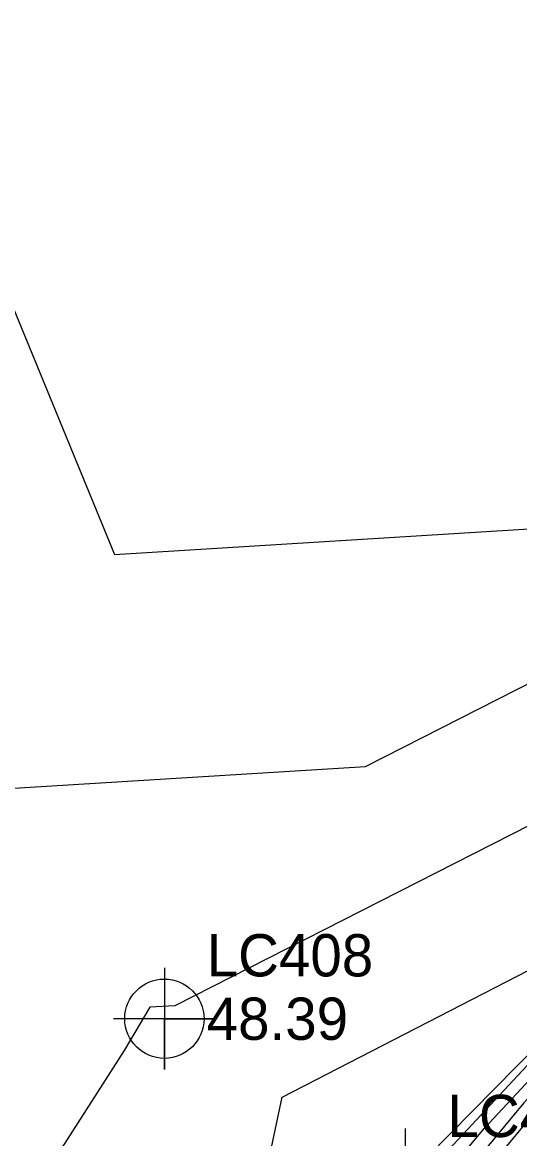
# Model space of a CAD drawing. Extents: x 2188792 to 2191981, y 386090 to 389710.
# Drawn here: x 2190718.8 to 2190748.2, y 388519.5 to 388585.4 of the extents above; entities that cross this region are included whole.
import ezdxf

# ---------------------------------------------------------------- set-up
doc = ezdxf.new("R2010")
doc.units = 0
for name, color, linetype in [('DTM Contours Minor', 7, 'Continuous'), ('Exist DTM Breakline Underwater', 7, 'Continuous'), ('Exist DTM Breakline Underwater Cogo Number', 7, 'Continuous'), ('Exist DTM Breakline Underwater Cogo Point CELL', 7, 'Continuous'), ('Exist DTM Regular Point Underwater CELL', 7, 'Continuous'), ('Exist DTM Regular Point Underwater Cogo Elevation', 7, 'Continuous'), ('Exist DTM Regular Point Underwater Cogo Number', 7, 'Continuous')]:
    doc.layers.add(name, color=color, linetype=linetype)

msp = doc.modelspace()

# ---------------------------------------------------------------- linework, layer by layer
at = {"layer": 'DTM Contours Minor'}
for points in [[(2190660.17, 388654.319), (2190667.249, 388650.261), (2190667.787, 388647.877), (2190666.385, 388640.26), (2190666.873, 388636.962), (2190676.722, 388623.57), (2190670.787, 388613.337), (2190677.854, 388580.972), (2190686.526, 388576.603), (2190687.928, 388558.439), (2190699.872, 388544.645), (2190699.908, 388542.729), (2190691.816, 388508.662), (2190710.296, 388539.68), (2190739.1, 388541.455), (2190761.496, 388552.85), (2190771.577, 388558.202), (2190782.149, 388558.561), (2190777.597, 388552.754), (2190767.872, 388542.304), (2190763.034, 388537.187), (2190748.472, 388521.58), (2190743.314, 388515.364)], [(2190671.736, 388651.826), (2190673.929, 388647.13), (2190671.917, 388640.626), (2190675.774, 388634.639), (2190686.956, 388619.434), (2190684.619, 388615.403), (2190687.402, 388602.653), (2190714.969, 388588.766), (2190716.131, 388573.708), (2190724.268, 388553.991), (2190750.384, 388555.6), (2190760.926, 388560.965), (2190765.672, 388563.484), (2190787.491, 388564.226), (2190778.097, 388552.24), (2190770.886, 388544.492), (2190763.329, 388536.5), (2190750.823, 388523.095), (2190743.939, 388514.8)], [(2190742.689, 388515.928), (2190746.121, 388520.064), (2190762.739, 388537.875), (2190764.858, 388540.116), (2190776.083, 388552.177), (2190762.065, 388544.735), (2190727.817, 388527.31), (2190726.342, 388527.219), (2190724.825, 388524.674), (2190707.912, 388498.294), (2190718.671, 388488.524), (2190728.974, 388500.57), (2190731.936, 388503.659), (2190742.689, 388515.928)], [(2190730.125, 388502.869), (2190734.171, 388521.902), (2190758.664, 388534.512), (2190743.77, 388518.548), (2190742.064, 388516.492), (2190730.125, 388502.869)]]:
    msp.add_lwpolyline(points, dxfattribs=at)
at = {"layer": 'Exist DTM Breakline Underwater'}
msp.add_lwpolyline([(2190635.952, 388411.161), (2190673.121, 388447.675), (2190709.881, 388477.513), (2190741.446, 388517.05), (2190777.128, 388553.237)], dxfattribs=at)
at = {"layer": 'Exist DTM Breakline Underwater Cogo Point CELL'}
msp.add_lwpolyline([(2190741.446, 388520.05), (2190741.446, 388514.05), (2190741.446, 388517.05), (2190744.446, 388517.05), (2190738.446, 388517.05)], dxfattribs=at)
at = {"layer": 'Exist DTM Regular Point Underwater CELL'}
msp.add_lwpolyline([(2190727.208, 388529.546), (2190727.208, 388523.546), (2190727.208, 388526.546), (2190730.208, 388526.546), (2190724.208, 388526.546)], dxfattribs=at)
msp.add_circle((2190727.208, 388526.546), 2.344, dxfattribs=at)

# ---------------------------------------------------------------- texts
at = {"layer": 'Exist DTM Breakline Underwater Cogo Number'}
msp.add_text('LC409', height=2.5, dxfattribs=at).set_placement((2190743.946, 388519.55))
at = {"layer": 'Exist DTM Regular Point Underwater Cogo Elevation'}
msp.add_text('48.39', height=2.5, dxfattribs=at).set_placement((2190729.708, 388525.296))
at = {"layer": 'Exist DTM Regular Point Underwater Cogo Number'}
msp.add_text('LC408', height=2.5, dxfattribs=at).set_placement((2190729.708, 388529.046))

doc.saveas('drawing.dxf')
